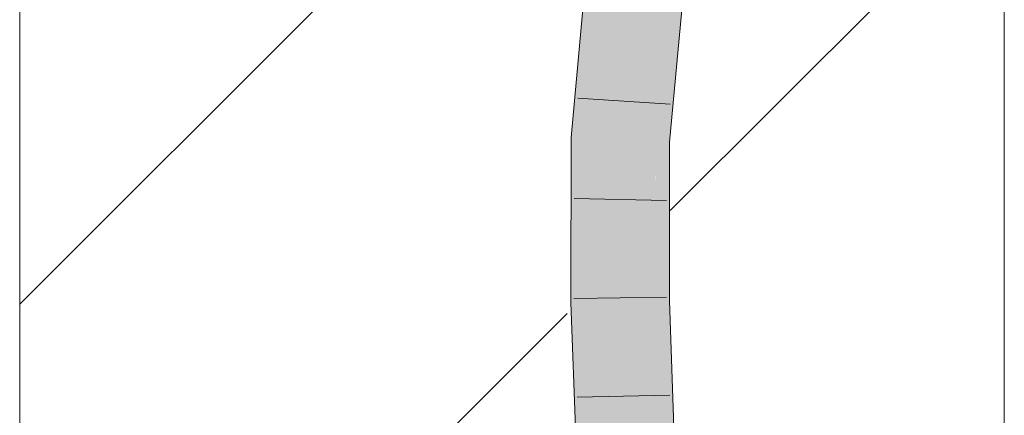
# Model space of a CAD drawing. Extents: x -500 to 300, y 62 to 1162.
# Tile 276 of 289: x 241.12 to 243.62, y 1007 to 1008. Entities that reach past the tile are written whole.
import ezdxf
from ezdxf.lldxf.tags import DXFTag

# ---------------------------------------------------------------- set-up
doc = ezdxf.new("R2010")
doc.units = 0
doc.layers.get('0').update_dxf_attribs({"lineweight": 13})
doc.layers.add('E_Detail_Linie_Text_Bem', color=7, linetype='Continuous', lineweight=13)
for name, color, linetype, lineweight, true_color in [('E_Detail_Wandschraffur', 7, 'Continuous', 5, 0xc0c0c0), ('E_Leerrohr 25-A06G93S78I', 7, 'Continuous', 9, 0xff8000), ('E_Leerrohr 25-Shading', 7, 'Continuous', 9, 0xff8000)]:
    doc.layers.add(name, color=color, linetype=linetype, lineweight=lineweight, true_color=true_color)
tags = doc.linetypes.add('fein_strichliert', pattern=[4, 1, -2, 1]).pattern_tags.tags
tags[8:9] = [DXFTag(74, 4), DXFTag(75, 0), DXFTag(340, '0'), DXFTag(46, 0.0), DXFTag(50, 0.0), DXFTag(44, 0.0), DXFTag(45, 0.0)]
tags[6:7] = [DXFTag(74, 4), DXFTag(75, 0), DXFTag(340, '0'), DXFTag(46, 0.0), DXFTag(50, 0.0), DXFTag(44, 0.0), DXFTag(45, 0.0)]
tags[4:5] = [DXFTag(74, 4), DXFTag(75, 0), DXFTag(340, '0'), DXFTag(46, 0.0), DXFTag(50, 0.0), DXFTag(44, 0.0), DXFTag(45, 0.0)]

# ---------------------------------------------------------------- blocks, each defined once
blk = doc.blocks.new('Shading-A06G93GV8I', base_point=(241.4508, 904.1259))
at = {"layer": 'E_Leerrohr 25-Shading', "color": 43, "true_color": 0xd7ab7f}
for points in [[(242.5185, 1007.7007), (242.5551, 1007.699), (242.5535, 1008.0853), (242.5898, 1008.0807)], [(242.7719, 1008.0574), (242.7652, 1008.0583), (242.7317, 1007.6912)], [(242.7764, 1008.0568), (242.7719, 1008.0574), (242.7338, 1007.6911), (242.7317, 1007.6912)], [(242.7338, 1007.6911), (242.7683, 1007.6896), (242.7764, 1008.0568), (242.8015, 1008.0536)], [(242.5177, 1007.2816), (242.5543, 1007.2823), (242.5185, 1007.7007), (242.5551, 1007.699)], [(242.7317, 1007.6912), (242.7312, 1007.3655), (242.7338, 1007.6911)], [(242.7312, 1007.3655), (242.7683, 1007.6896), (242.7338, 1007.6911)], [(242.7683, 1007.6896), (242.7312, 1007.3655), (242.7677, 1007.3666)], [(242.7312, 1007.3655), (242.731, 1007.2853), (242.7677, 1007.3666), (242.7676, 1007.2859)], [(242.5329, 1006.8552), (242.5695, 1006.8564), (242.5177, 1007.2816), (242.5543, 1007.2823)], [(242.7462, 1006.8618), (242.7828, 1006.8629), (242.731, 1007.2853), (242.7676, 1007.2859)]]:
    blk.add_solid(points, dxfattribs=at)
at = {"layer": 'E_Leerrohr 25-Shading', "color": 31, "true_color": 0xfabd7f}
for points in [[(242.5551, 1007.699), (242.6434, 1007.6951), (242.5898, 1008.0807), (242.6775, 1008.0695)], [(242.6747, 1008.039), (242.6434, 1007.6951), (242.7652, 1008.0583), (242.7317, 1007.6912)], [(242.5543, 1007.2823), (242.6426, 1007.2838), (242.5551, 1007.699), (242.6434, 1007.6951)], [(242.6426, 1007.2838), (242.731, 1007.2853), (242.6434, 1007.6951), (242.7317, 1007.6912)], [(242.5695, 1006.8564), (242.6578, 1006.8591), (242.5543, 1007.2823), (242.6426, 1007.2838)], [(242.6578, 1006.8591), (242.7462, 1006.8618), (242.6426, 1007.2838), (242.731, 1007.2853)]]:
    blk.add_solid(points, dxfattribs=at)
blk = doc.blocks.new('Referenz-A06G93SG8I')
at = {"layer": 'E_Detail_Linie_Text_Bem', "linetype": 'Continuous', "ltscale": 0.13}
for p, q in [((241.118, 997.9479), (241.118, 1009.7479)), ((243.618, 1009.7479), (243.618, 969.7479))]:
    blk.add_line(p, q, dxfattribs=at)
at = {"layer": 'E_Detail_Wandschraffur', "linetype": 'ByBlock', "ltscale": 0.13}
blk.add_line((241.118, 1007.2777), (242.4283, 1008.588), dxfattribs=at)
at = {"layer": 'E_Detail_Wandschraffur', "linetype": 'fein_strichliert', "ltscale": 0.13}
for p, q in [((242.77, 1007.5155), (243.618, 1008.3635)), ((241.118, 1005.8635), (242.5082, 1007.2537))]:
    blk.add_line(p, q, dxfattribs=at)
at = {"layer": 'E_Leerrohr 25-A06G93S78I', "linetype": 'Continuous', "ltscale": 0.13}
for p, q in [((242.5185, 1007.7007), (242.5535, 1008.0853)), ((242.7683, 1007.6896), (242.8015, 1008.0536)), ((242.7696, 1007.7855), (242.5351, 1007.801)), ((242.5177, 1007.2816), (242.5185, 1007.7007)), ((242.7676, 1007.286), (242.7683, 1007.6896)), ((242.7606, 1007.5411), (242.5257, 1007.5462)), ((242.5329, 1006.8553), (242.5177, 1007.2816)), ((242.7601, 1007.2955), (242.5252, 1007.2918)), ((242.7828, 1006.8629), (242.7676, 1007.286)), ((242.7687, 1007.0467), (242.5338, 1007.0409))]:
    blk.add_line(p, q, dxfattribs=at)

msp = doc.modelspace()

# ---------------------------------------------------------------- block references
at = {"color": 8, "lineweight": 25, "ltscale": 0.25, "true_color": 0x808080}
msp.add_blockref('Referenz-A06G93SG8I', (0, 0), dxfattribs=at)
msp.add_blockref('Shading-A06G93GV8I', (241.4508, 904.1259))

doc.saveas('drawing.dxf')
